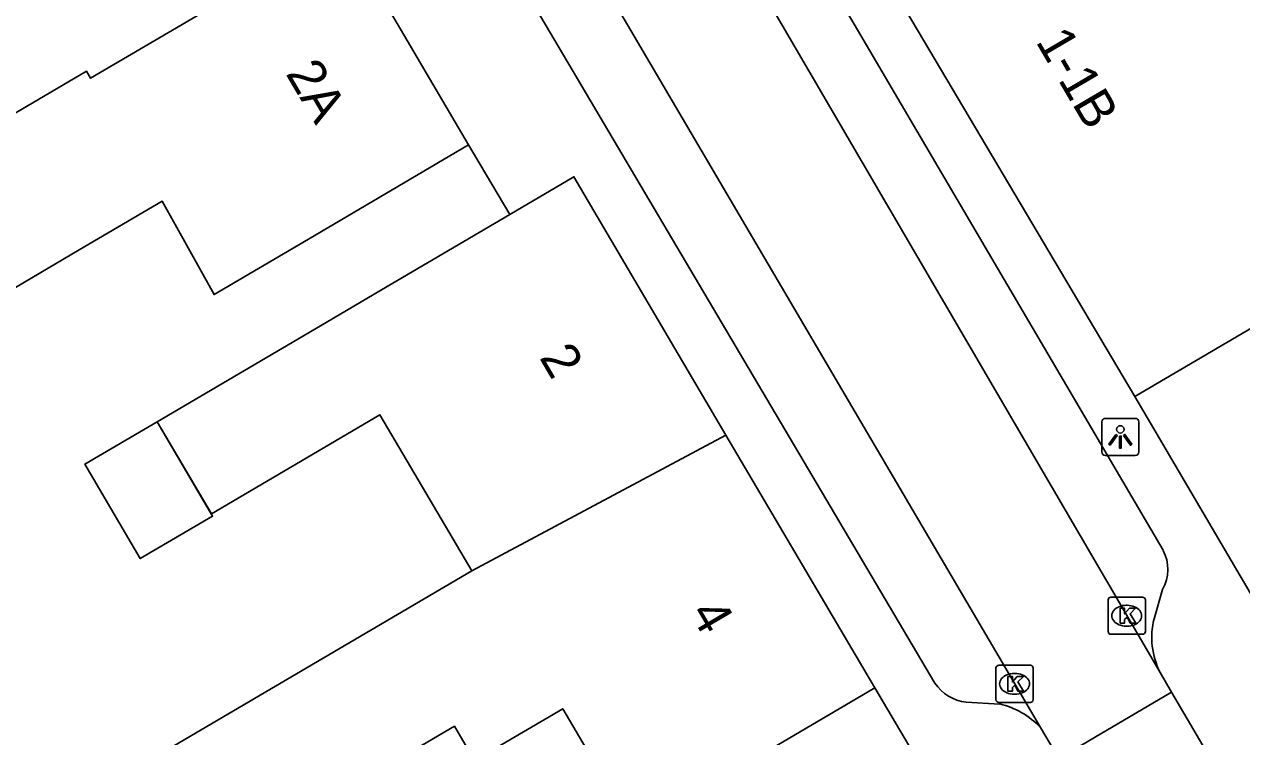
# Model space of a CAD drawing. Extents: x 159718 to 160783, y 383290 to 384030.
# Drawn here: x 160111.85 to 160144.59, y 383441.2 to 383460.37 of the extents above; entities that cross this region are included whole.
import ezdxf

# ---------------------------------------------------------------- set-up
doc = ezdxf.new("R2010")
doc.units = 0
for name, color, linetype in [('IMGEO_Kolk', 7, 'Continuous'), ('IMGEO_Lichtpunt', 7, 'Continuous'), ('IMGEO_Pand', 7, 'Continuous'), ('IMGEO_Pand_nummerreeks', 7, 'Continuous'), ('IMGEO_Rijbaan_lokaal_open', 7, 'Continuous'), ('IMGEO_Voetpad_open', 7, 'Continuous')]:
    doc.layers.add(name, color=color, linetype=linetype)

msp = doc.modelspace()

# ---------------------------------------------------------------- linework, layer by layer
at = {"layer": 'IMGEO_Kolk'}
for p, q in [((160141.001, 383444.032), (160141.001, 383444.884)), ((160141.076, 383444.958), (160141.928, 383444.958)), ((160141.489, 383444.738), (160141.514, 383444.738)), ((160142.002, 383444.884), (160142.002, 383444.032)), ((160141.512, 383444.178), (160141.487, 383444.178)), ((160141.928, 383443.958), (160141.076, 383443.958)), ((160137.984, 383442.201), (160137.984, 383443.053)), ((160138.059, 383443.127), (160138.911, 383443.127)), ((160138.985, 383443.053), (160138.985, 383442.201)), ((160138.472, 383442.907), (160138.497, 383442.907)), ((160138.911, 383442.127), (160138.059, 383442.127)), ((160138.495, 383442.347), (160138.47, 383442.347))]:
    msp.add_line(p, q, dxfattribs=at)
for points in [[(160141.001, 383444.032), (160141.001, 383444.884)], [(160141.076, 383444.958), (160141.928, 383444.958)], [(160142.002, 383444.884), (160142.002, 383444.032)], [(160141.322, 383444.658), (160141.445, 383444.658), (160141.445, 383444.507), (160141.575, 383444.658), (160141.739, 383444.658), (160141.593, 383444.507), (160141.746, 383444.258), (160141.594, 383444.258), (160141.509, 383444.422), (160141.445, 383444.355), (160141.445, 383444.258), (160141.322, 383444.258), (160141.322, 383444.658)], [(160141.928, 383443.958), (160141.076, 383443.958)], [(160137.984, 383442.201), (160137.984, 383443.053)], [(160138.059, 383443.127), (160138.911, 383443.127)], [(160138.985, 383443.053), (160138.985, 383442.201)], [(160138.305, 383442.827), (160138.428, 383442.827), (160138.428, 383442.676), (160138.558, 383442.827), (160138.722, 383442.827), (160138.576, 383442.676), (160138.729, 383442.427), (160138.577, 383442.427), (160138.492, 383442.591), (160138.428, 383442.524), (160138.428, 383442.427), (160138.305, 383442.427), (160138.305, 383442.827)], [(160138.911, 383442.127), (160138.059, 383442.127)]]:
    msp.add_lwpolyline(points, dxfattribs=at)
for centre, start, end in [((160141.078, 383444.882), 91.552, 178.448), ((160141.078, 383444.882), 91.552, 178.448), ((160141.926, 383444.882), 1.552, 88.448), ((160141.926, 383444.882), 1.552, 88.448), ((160141.078, 383444.034), 181.552, 268.448), ((160141.078, 383444.034), 181.552, 268.448), ((160141.926, 383444.034), 271.552, 358.448), ((160141.926, 383444.034), 271.552, 358.448), ((160138.061, 383443.051), 91.552, 178.448), ((160138.061, 383443.051), 91.552, 178.448), ((160138.909, 383443.051), 1.552, 88.448), ((160138.909, 383443.051), 1.552, 88.448), ((160138.061, 383442.203), 181.552, 268.448), ((160138.061, 383442.203), 181.552, 268.448), ((160138.909, 383442.203), 271.552, 358.448), ((160138.909, 383442.203), 271.552, 358.448)]:
    msp.add_arc(centre, 0.0765, start, end, dxfattribs=at)
for centre, major_axis, ratio, start_param, end_param in [((160141.488, 383444.458), (-0.387, 0.002), 0.722429, 4.712389, 7.853982), ((160141.513, 383444.458), (-0.39, 0.002), 0.717154, 1.570796, 4.712389), ((160138.471, 383442.627), (-0.387, 0.002), 0.722429, 4.712389, 7.853982), ((160138.496, 383442.627), (-0.39, 0.002), 0.717154, 1.570796, 4.712389)]:
    msp.add_ellipse(centre, major_axis=major_axis, ratio=ratio, start_param=start_param, end_param=end_param, dxfattribs=at)
at = {"layer": 'IMGEO_Lichtpunt'}
for p, q in [((160140.83, 383449.673), (160140.83, 383448.866)), ((160140.83, 383449.673), (160140.83, 383448.866)), ((160141.732, 383449.768), (160140.924, 383449.768)), ((160141.732, 383449.768), (160140.924, 383449.768)), ((160141.826, 383448.866), (160141.826, 383449.673)), ((160141.826, 383448.866), (160141.826, 383449.673)), ((160140.924, 383448.772), (160141.732, 383448.772)), ((160140.924, 383448.772), (160141.732, 383448.772))]:
    msp.add_line(p, q, dxfattribs=at)
for points in [[(160141.204, 383449.337), (160141.243, 383449.309), (160141.055, 383449.047), (160141.017, 383449.074), (160141.204, 383449.337)], [(160141.306, 383449.289), (160141.353, 383449.289), (160141.353, 383448.967), (160141.306, 383448.967), (160141.306, 383449.289)], [(160141.416, 383449.309), (160141.454, 383449.336), (160141.641, 383449.074), (160141.602, 383449.046), (160141.416, 383449.309)]]:
    msp.add_lwpolyline(points, dxfattribs=at)
msp.add_circle((160141.329, 383449.471), 0.0994, dxfattribs=at)
for centre, start, end in [((160140.924, 383449.673), 90, 180), ((160140.924, 383449.673), 90, 180), ((160141.732, 383449.673), 0, 90), ((160141.732, 383449.673), 0, 90), ((160140.924, 383448.866), 180, 270), ((160140.924, 383448.866), 180, 270), ((160141.732, 383448.866), 270, 0), ((160141.732, 383448.866), 270, 360)]:
    msp.add_arc(centre, 0.0946, start, end, dxfattribs=at)
at = {"layer": 'IMGEO_Pand'}
for points in [[(160141.723, 383450.354), (160134.037, 383463.318), (160133.941, 383463.347), (160134.474, 383465.095), (160134.554, 383465.065), (160140.569, 383467.11)], [(160123.801, 383457.127), (160119.492, 383454.592), (160116.953, 383453.098), (160115.556, 383455.612), (160113.326, 383454.3), (160110.771, 383452.796), (160109.958, 383454.177), (160108.721, 383456.279), (160113.525, 383459.105), (160113.635, 383458.918), (160116.096, 383460.366), (160120.405, 383462.901)], [(160123.801, 383457.127), (160120.405, 383462.901)], [(160141.723, 383450.354), (160153.423, 383457.22)], [(160130.722, 383449.319), (160126.635, 383456.267), (160124.909, 383455.253)], [(160115.422, 383449.678), (160119.97, 383452.346), (160121.462, 383453.227), (160124.909, 383455.253)], [(160144.976, 383444.81), (160141.723, 383450.354)], [(160115.422, 383449.678), (160116.914, 383447.135), (160114.971, 383445.995), (160113.479, 383448.538), (160115.422, 383449.678)], [(160123.885, 383445.667), (160121.415, 383449.865), (160116.881, 383447.198), (160115.422, 383449.678)], [(160130.722, 383449.319), (160123.885, 383445.667)], [(160134.723, 383442.518), (160130.722, 383449.319)], [(160114.61, 383440.211), (160123.885, 383445.667)], [(160116.287, 383437.29), (160123.419, 383441.485), (160123.961, 383440.562), (160126.331, 383441.956), (160128.242, 383438.706), (160130.414, 383439.984), (160134.723, 383442.518)]]:
    msp.add_lwpolyline(points, dxfattribs=at)
at = {"layer": 'IMGEO_Rijbaan_lokaal_open'}
for points in [[(160142.398, 383442.928), (160128.582, 383466.6)], [(160125.493, 383464.755), (160139.179, 383441.454)], [(160142.398, 383442.928), (160142.706, 383442.403)], [(160139.672, 383440.616), (160142.706, 383442.403)], [(160142.706, 383442.403), (160144.209, 383439.841)], [(160139.179, 383441.454), (160139.672, 383440.616)]]:
    msp.add_lwpolyline(points, dxfattribs=at)
at = {"layer": 'IMGEO_Voetpad_open'}
for points in [[(160131.488, 383464.944), (160142.48, 383446.217)], [(160136.342, 383442.643), (160125.249, 383461.408)], [(160124.909, 383455.253), (160123.801, 383457.127)], [(160142.466, 383445.163), (160142.236, 383444.376)], [(160134.723, 383442.518), (160139.22, 383434.91), (160139.85, 383433.844)], [(160138.09, 383442.083), (160137.18, 383442.131)]]:
    msp.add_lwpolyline(points, dxfattribs=at)
for centre, radius, start, end in [((160141.504, 383445.703), 1.103, 330.7059, 27.7721), ((160144.301, 383443.874), 2.125, 166.337, 206.4303), ((160137.325, 383443.309), 1.187, 214.1454, 263.0065), ((160137.587, 383439.954), 2.188, 43.2843, 76.6948)]:
    msp.add_arc(centre, radius, start, end, dxfattribs=at)

# ---------------------------------------------------------------- texts
at = {"layer": 'IMGEO_Pand_nummerreeks'}
for s, rotation, p in [('1-1B', 300.3952, (160139.039, 383459.907)), ('2A', 300.4621, (160118.867, 383459.044)), ('2', 300.4666, (160125.689, 383451.405)), ('4', 300.4666, (160129.734, 383444.529))]:
    msp.add_text(s, height=1, rotation=rotation, dxfattribs=at).set_placement(p)

doc.saveas('drawing.dxf')
